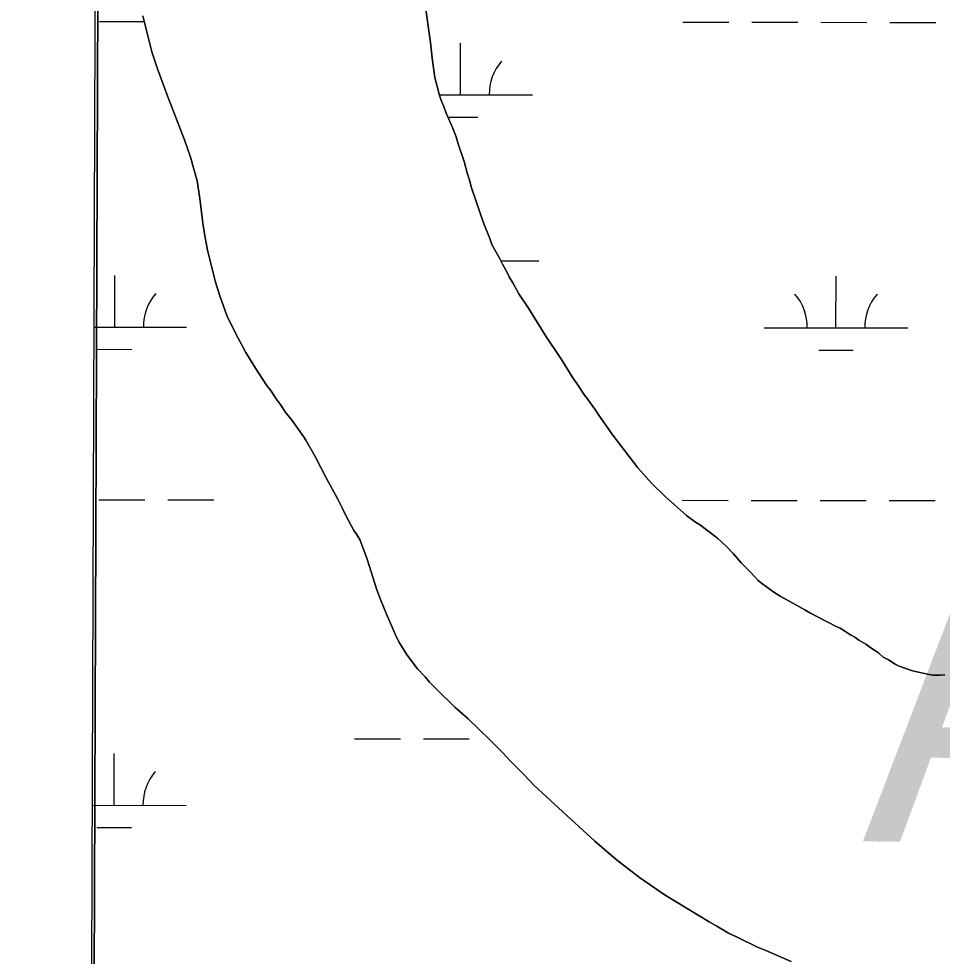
# Model space of a CAD drawing. Extents: x 3148686 to 3186545, y 916144 to 941516.
# Drawn here: x 3152922 to 3153565, y 936308 to 936960 of the extents above; entities that cross this region are included whole.
import ezdxf

# ---------------------------------------------------------------- set-up
doc = ezdxf.new("R2010")
doc.units = 0
for name, color, linetype in [('V-GRID-FRAM', 7, 'Continuous'), ('V-SITE-VEGE', 7, 'Continuous'), ('V-TOPO-GNAM-IDEN', 7, 'Continuous'), ('V-TOPO-SHOR', 7, 'Continuous'), ('V-WETL-SWMP', 7, 'Continuous')]:
    doc.layers.add(name, color=color, linetype=linetype)

msp = doc.modelspace()

# ---------------------------------------------------------------- linework, layer by layer
at = {"layer": 'V-GRID-FRAM'}
msp.add_lwpolyline([(3152987.17, 939742.73), (3184296.34, 939644.82), (3184247.4, 921455.76), (3152922.35, 921553.72), (3152987.17, 939742.73)], dxfattribs=at)
at = {"layer": 'V-SITE-VEGE'}
for p, q in [((3152987.17, 939742.73), (3152966.83, 934035.8)), ((3153205.04, 936971.44), (3153208.79, 936943.6)), ((3153014.92, 936936.96), (3153008.6, 936961.98)), ((3153208.79, 936943.6), (3153210.11, 936932.53)), ((3153018.8, 936925.3), (3153014.92, 936936.96)), ((3153210.11, 936932.53), (3153211.99, 936919.17)), ((3153026.01, 936905.66), (3153018.8, 936925.3)), ((3153211.99, 936919.17), (3153215.02, 936907.51)), ((3153029.35, 936897.4), (3153026.01, 936905.66)), ((3153215.02, 936907.51), (3153216.12, 936903.82)), ((3153216.12, 936903.82), (3153218.35, 936898.41)), ((3153037.69, 936875.76), (3153029.35, 936897.4)), ((3153218.35, 936898.41), (3153219.73, 936894.42)), ((3153219.73, 936894.42), (3153224.2, 936884.45)), ((3153224.2, 936884.45), (3153226.69, 936877.91)), ((3153226.69, 936877.91), (3153228.07, 936873.07)), ((3153041.85, 936863.81), (3153037.69, 936875.76)), ((3153228.07, 936873.07), (3153232.23, 936860.84)), ((3153046.54, 936847.31), (3153041.85, 936863.81)), ((3153232.23, 936860.84), (3153234.43, 936852.87)), ((3153234.43, 936852.87), (3153236.09, 936847.75)), ((3153048.42, 936835.1), (3153046.54, 936847.31)), ((3153236.09, 936847.75), (3153237.47, 936842.35)), ((3153237.47, 936842.35), (3153245.79, 936818.16)), ((3153050.55, 936817.77), (3153048.42, 936835.1)), ((3153245.79, 936818.16), (3153250.23, 936807.06)), ((3153051.62, 936810.39), (3153050.55, 936817.77)), ((3153053.8, 936799.02), (3153051.62, 936810.39)), ((3153250.23, 936807.06), (3153251.62, 936803.07)), ((3153059.3, 936776.84), (3153053.8, 936799.02)), ((3153251.62, 936803.07), (3153256.93, 936793.38)), ((3153256.93, 936793.38), (3153258.88, 936789.39)), ((3153258.88, 936789.39), (3153261.96, 936783.98)), ((3153261.96, 936783.98), (3153263.64, 936780.56)), ((3153263.64, 936780.56), (3153266.15, 936776.28)), ((3153062.34, 936767.17), (3153059.3, 936776.84)), ((3153266.15, 936776.28), (3153270.35, 936768.58)), ((3153067.05, 936753.51), (3153062.34, 936767.17)), ((3153270.35, 936768.58), (3153277.08, 936758.6)), ((3153073.19, 936741.25), (3153067.05, 936753.51)), ((3153277.08, 936758.6), (3153289.12, 936739.2)), ((3153080.46, 936727.86), (3153073.19, 936741.25)), ((3153289.12, 936739.2), (3153300.06, 936722.94)), ((3153094.75, 936705.04), (3153080.46, 936727.86)), ((3153300.06, 936722.94), (3153307.9, 936710.11)), ((3153307.9, 936710.11), (3153311.26, 936705.54)), ((3153097.56, 936701.61), (3153094.75, 936705.04)), ((3153101.48, 936695.62), (3153097.56, 936701.61)), ((3153311.26, 936705.54), (3153316.02, 936698.12)), ((3153104.29, 936691.91), (3153101.48, 936695.62)), ((3153316.02, 936698.12), (3153317.99, 936695.84)), ((3153317.99, 936695.84), (3153323.32, 936688.41)), ((3153108.21, 936685.92), (3153104.29, 936691.91)), ((3153323.32, 936688.41), (3153326.41, 936683.56)), ((3153111.86, 936681.35), (3153108.21, 936685.92)), ((3153120.56, 936669.36), (3153111.86, 936681.35)), ((3153326.41, 936683.56), (3153335.66, 936670.44)), ((3153122.24, 936666.79), (3153120.56, 936669.36)), ((3153335.66, 936670.44), (3153353.07, 936647.59)), ((3153128.68, 936655.39), (3153122.24, 936666.79)), ((3153136.5, 936640.28), (3153128.68, 936655.39)), ((3153353.07, 936647.59), (3153362.91, 936636.73)), ((3153144.32, 936625.75), (3153136.5, 936640.28)), ((3153362.91, 936636.73), (3153372.2, 936627.57)), ((3153147.4, 936619.76), (3153144.32, 936625.75)), ((3153372.2, 936627.57), (3153387.13, 936614.4)), ((3153149.91, 936614.35), (3153147.4, 936619.76)), ((3153155.5, 936604.09), (3153149.91, 936614.35)), ((3153387.13, 936614.4), (3153393.34, 936609.81)), ((3153393.34, 936609.81), (3153396.16, 936608.08)), ((3153157.46, 936601.52), (3153155.5, 936604.09)), ((3153396.16, 936608.08), (3153408.57, 936598.61)), ((3153159.7, 936597.81), (3153157.46, 936601.52)), ((3153164.7, 936584.15), (3153159.7, 936597.81)), ((3153408.57, 936598.61), (3153415.05, 936592.6)), ((3153415.05, 936592.6), (3153419.83, 936587.74)), ((3153171.62, 936562.81), (3153164.7, 936584.15)), ((3153419.83, 936587.74), (3153425.17, 936581.45)), ((3153425.17, 936581.45), (3153431.37, 936575.16)), ((3153431.37, 936575.16), (3153436.99, 936569.15)), ((3153436.99, 936569.15), (3153440.09, 936566.58)), ((3153440.09, 936566.58), (3153447.71, 936561.12)), ((3153174.12, 936555.98), (3153171.62, 936562.81)), ((3153447.71, 936561.12), (3153452.22, 936558.25)), ((3153452.22, 936558.25), (3153469.46, 936548.74)), ((3153178.29, 936545.73), (3153174.12, 936555.98)), ((3153184.42, 936531.49), (3153178.29, 936545.73)), ((3153469.46, 936548.74), (3153472.85, 936546.73)), ((3153472.85, 936546.73), (3153491.21, 936537.21)), ((3153186.93, 936526.65), (3153184.42, 936531.49)), ((3153491.21, 936537.21), (3153494.04, 936536.05)), ((3153494.04, 936536.05), (3153501.1, 936531.46)), ((3153501.1, 936531.46), (3153504.2, 936529.73)), ((3153192.53, 936517.24), (3153186.93, 936526.65)), ((3153504.2, 936529.73), (3153507.02, 936527.72)), ((3153507.02, 936527.72), (3153511.82, 936524.84)), ((3153511.82, 936524.84), (3153515.21, 936522.26)), ((3153515.21, 936522.26), (3153520.57, 936518.81)), ((3153520.57, 936518.81), (3153523.96, 936515.95)), ((3153199.83, 936507.81), (3153192.53, 936517.24)), ((3153523.96, 936515.95), (3153527.63, 936513.93)), ((3153527.63, 936513.93), (3153532.14, 936511.05)), ((3153205.17, 936502.09), (3153199.83, 936507.81)), ((3153532.14, 936511.05), (3153534.97, 936509.61)), ((3153534.97, 936509.61), (3153544.31, 936506.42)), ((3153544.31, 936506.42), (3153554.79, 936504.06)), ((3153208.26, 936498.38), (3153205.17, 936502.09)), ((3153218.4, 936488.37), (3153208.26, 936498.38)), ((3153554.79, 936504.06), (3153558.47, 936503.46)), ((3153558.47, 936503.46), (3153563.29, 936503.42)), ((3153563.29, 936503.42), (3153566.7, 936503.68)), ((3153221.21, 936485.79), (3153218.4, 936488.37)), ((3153226, 936480.93), (3153221.21, 936485.79)), ((3153229.38, 936478.06), (3153226, 936480.93)), ((3153235.01, 936472.91), (3153229.38, 936478.06)), ((3153250.5, 936458.03), (3153235.01, 936472.91)), ((3153258.66, 936449.73), (3153250.5, 936458.03)), ((3153264.57, 936443.44), (3153258.66, 936449.73)), ((3153274.14, 936433.99), (3153264.57, 936443.44)), ((3153280.89, 936426.85), (3153274.14, 936433.99)), ((3153306.52, 936403.08), (3153280.89, 936426.85)), ((3153323.14, 936387.91), (3153306.52, 936403.08)), ((3153338.07, 936375.02), (3153323.14, 936387.91)), ((3153354.43, 936362.68), (3153338.07, 936375.02)), ((3153372.2, 936350.33), (3153354.43, 936362.68)), ((3153402.7, 936331.64), (3153372.2, 936350.33)), ((3153408.07, 936328.76), (3153402.7, 936331.64)), ((3153416.25, 936323.87), (3153408.07, 936328.76)), ((3153421.91, 936321.27), (3153416.25, 936323.87)), ((3153436.32, 936314.06), (3153421.91, 936321.27)), ((3153442.26, 936311.74), (3153436.32, 936314.06)), ((3153459.79, 936304.21), (3153442.26, 936311.74))]:
    msp.add_line(p, q, dxfattribs=at)
at = {"layer": 'V-TOPO-SHOR'}
for points in [[(3153566.7, 936503.68), (3153563.29, 936503.42), (3153558.47, 936503.46), (3153554.79, 936504.06), (3153544.31, 936506.42), (3153534.97, 936509.61), (3153532.14, 936511.05), (3153527.63, 936513.93), (3153523.96, 936515.95), (3153520.57, 936518.81), (3153515.21, 936522.26), (3153511.82, 936524.84), (3153507.02, 936527.72), (3153504.2, 936529.73), (3153501.1, 936531.46), (3153494.04, 936536.05), (3153491.21, 936537.21), (3153472.85, 936546.73), (3153469.46, 936548.74), (3153452.22, 936558.25), (3153447.71, 936561.12), (3153440.09, 936566.58), (3153436.99, 936569.15), (3153431.37, 936575.16), (3153425.17, 936581.45), (3153419.83, 936587.74), (3153415.05, 936592.6), (3153408.57, 936598.61), (3153396.16, 936608.08), (3153393.34, 936609.81), (3153387.13, 936614.4), (3153372.2, 936627.57), (3153362.91, 936636.73), (3153353.07, 936647.59), (3153335.66, 936670.44), (3153326.41, 936683.56), (3153323.32, 936688.41), (3153317.99, 936695.84), (3153316.02, 936698.12), (3153311.26, 936705.54), (3153307.9, 936710.11), (3153300.06, 936722.94), (3153289.12, 936739.2), (3153277.08, 936758.6), (3153270.35, 936768.58), (3153266.15, 936776.28), (3153263.64, 936780.56), (3153261.96, 936783.98), (3153258.88, 936789.39), (3153256.93, 936793.38), (3153251.62, 936803.07), (3153250.23, 936807.06), (3153245.78, 936818.16), (3153237.47, 936842.35), (3153236.09, 936847.75), (3153234.43, 936852.87), (3153232.23, 936860.84), (3153228.07, 936873.07), (3153226.69, 936877.91), (3153224.19, 936884.45), (3153219.73, 936894.42), (3153218.35, 936898.41), (3153216.12, 936903.82), (3153215.02, 936907.51), (3153211.99, 936919.17), (3153210.11, 936932.53), (3153208.79, 936943.6), (3153205.04, 936971.44)], [(3153008.6, 936961.98), (3153014.92, 936936.96), (3153018.8, 936925.3), (3153026.01, 936905.66), (3153029.35, 936897.4), (3153037.69, 936875.76), (3153041.85, 936863.81), (3153046.54, 936847.32), (3153048.42, 936835.1), (3153050.55, 936817.77), (3153051.62, 936810.39), (3153053.8, 936799.02), (3153059.3, 936776.84), (3153062.34, 936767.17), (3153067.05, 936753.51), (3153073.19, 936741.25), (3153080.46, 936727.86), (3153087.18, 936717.02), (3153094.75, 936705.04), (3153097.56, 936701.61), (3153101.48, 936695.62), (3153104.29, 936691.91), (3153108.21, 936685.92), (3153111.86, 936681.35), (3153120.56, 936669.36), (3153122.24, 936666.79), (3153128.68, 936655.39), (3153136.5, 936640.28), (3153144.32, 936625.75), (3153147.4, 936619.76), (3153149.91, 936614.35), (3153155.5, 936604.09), (3153157.46, 936601.52), (3153159.7, 936597.81), (3153164.7, 936584.15), (3153171.62, 936562.81), (3153174.12, 936555.98), (3153178.29, 936545.73), (3153184.42, 936531.49), (3153186.93, 936526.65), (3153192.53, 936517.24), (3153199.83, 936507.81), (3153205.17, 936502.09), (3153208.26, 936498.38), (3153218.4, 936488.37), (3153221.21, 936485.79), (3153226, 936480.93), (3153229.38, 936478.06), (3153235.01, 936472.91), (3153250.5, 936458.03), (3153258.66, 936449.73), (3153264.57, 936443.44), (3153274.14, 936433.99), (3153280.89, 936426.85), (3153306.52, 936403.08), (3153323.14, 936387.91), (3153338.07, 936375.02), (3153354.43, 936362.68), (3153372.2, 936350.33), (3153402.7, 936331.64), (3153408.07, 936328.76), (3153416.25, 936323.87), (3153421.91, 936321.27), (3153436.32, 936314.06), (3153442.26, 936311.74), (3153459.79, 936304.21)]]:
    msp.add_lwpolyline(points, dxfattribs=at)
at = {"layer": 'V-WETL-SWMP'}
for p, q in [((3152978.51, 936958.1), (3153009.59, 936958.07)), ((3153384.42, 936957.67), (3153416.42, 936957.64)), ((3153432.42, 936957.62), (3153464.42, 936957.59)), ((3153480.42, 936957.57), (3153512.42, 936957.54)), ((3153528.42, 936957.52), (3153560.42, 936957.49)), ((3153229.78, 936907.09), (3153229.81, 936943.09)), ((3153215.14, 936907.11), (3153279.78, 936907.04)), ((3153220.96, 936891.67), (3153241.76, 936891.65)), ((3153257.79, 936791.63), (3153284.25, 936791.61)), ((3152989.13, 936745.49), (3152989.17, 936781.49)), ((3153491.04, 936744.96), (3153491.08, 936780.96)), ((3152974.47, 936745.5), (3153039.13, 936745.43)), ((3153441.04, 936745.01), (3153541.04, 936744.9)), ((3152977.12, 936730.07), (3153001.12, 936730.04)), ((3153479.02, 936729.54), (3153503.02, 936729.51)), ((3152978.16, 936625.43), (3153010.16, 936625.39)), ((3153026.16, 936625.38), (3153058.16, 936625.34)), ((3153384.07, 936625), (3153416.07, 936624.97)), ((3153432.07, 936624.95), (3153464.07, 936624.91)), ((3153480.07, 936624.9), (3153512.07, 936624.86)), ((3153528.07, 936624.85), (3153560.07, 936624.81)), ((3153155.9, 936459.07), (3153187.9, 936459.03)), ((3153203.9, 936459.01), (3153235.9, 936458.98)), ((3152988.78, 936412.81), (3152988.82, 936448.81)), ((3152973.28, 936412.83), (3153038.78, 936412.76)), ((3152976.77, 936397.39), (3153000.77, 936397.37))]:
    msp.add_line(p, q, dxfattribs=at)
for points in [[(3152985.16, 939745.14), (3152962, 933246.45)], [(3153205.04, 936971.44), (3153208.79, 936943.6), (3153210.11, 936932.53), (3153211.99, 936919.17), (3153215.02, 936907.51), (3153216.12, 936903.82), (3153218.35, 936898.41), (3153219.73, 936894.42), (3153224.19, 936884.45), (3153226.69, 936877.91), (3153228.07, 936873.07), (3153232.23, 936860.84), (3153234.43, 936852.87), (3153236.09, 936847.75), (3153237.47, 936842.35), (3153245.78, 936818.16), (3153250.23, 936807.06), (3153251.62, 936803.07), (3153256.93, 936793.38), (3153258.89, 936789.39), (3153261.96, 936783.98), (3153263.64, 936780.56), (3153266.16, 936776.28), (3153270.35, 936768.59), (3153277.08, 936758.6), (3153289.12, 936739.2), (3153300.06, 936722.94), (3153307.9, 936710.11), (3153311.26, 936705.54), (3153316.03, 936698.12), (3153317.99, 936695.84), (3153323.33, 936688.41), (3153326.41, 936683.56), (3153335.66, 936670.44), (3153353.07, 936647.59), (3153362.91, 936636.73), (3153372.2, 936627.57), (3153387.13, 936614.4), (3153393.34, 936609.81), (3153396.16, 936608.08), (3153408.57, 936598.61), (3153415.05, 936592.6), (3153419.83, 936587.74), (3153425.17, 936581.45), (3153431.36, 936575.16), (3153436.99, 936569.15), (3153440.09, 936566.58), (3153447.71, 936561.12), (3153452.22, 936558.25), (3153469.46, 936548.74), (3153472.84, 936546.73), (3153491.21, 936537.21), (3153494.04, 936536.05), (3153501.1, 936531.46), (3153504.2, 936529.73), (3153507.02, 936527.72), (3153511.83, 936524.84), (3153515.21, 936522.26), (3153520.57, 936518.81), (3153523.95, 936515.95), (3153527.63, 936513.93), (3153532.14, 936511.06), (3153534.97, 936509.61), (3153544.31, 936506.42), (3153554.79, 936504.06), (3153558.47, 936503.46), (3153563.29, 936503.42), (3153566.7, 936503.68)], [(3153459.79, 936304.22), (3153442.26, 936311.74), (3153436.32, 936314.06), (3153421.91, 936321.27), (3153416.26, 936323.87), (3153408.07, 936328.76), (3153402.7, 936331.64), (3153372.2, 936350.33), (3153354.43, 936362.68), (3153338.07, 936375.02), (3153323.14, 936387.91), (3153306.52, 936403.08), (3153280.89, 936426.85), (3153274.14, 936434), (3153264.57, 936443.44), (3153258.66, 936449.73), (3153250.5, 936458.03), (3153235.01, 936472.91), (3153229.38, 936478.06), (3153226, 936480.93), (3153221.21, 936485.79), (3153218.4, 936488.37), (3153208.26, 936498.38), (3153205.17, 936502.1), (3153199.83, 936507.81), (3153192.53, 936517.24), (3153186.93, 936526.65), (3153184.42, 936531.49), (3153178.29, 936545.73), (3153174.12, 936555.98), (3153171.62, 936562.81), (3153164.7, 936584.15), (3153159.7, 936597.81), (3153157.46, 936601.52), (3153155.5, 936604.09), (3153149.91, 936614.35), (3153147.4, 936619.76), (3153144.32, 936625.75), (3153136.5, 936640.28), (3153128.68, 936655.39), (3153122.24, 936666.79), (3153120.56, 936669.36), (3153111.86, 936681.35), (3153108.21, 936685.92), (3153104.29, 936691.91), (3153101.48, 936695.62), (3153097.56, 936701.61), (3153094.75, 936705.04), (3153087.18, 936717.02), (3153080.46, 936727.86), (3153073.19, 936741.25), (3153067.05, 936753.51), (3153062.34, 936767.17), (3153059.3, 936776.84), (3153053.8, 936799.02), (3153051.63, 936810.39), (3153050.55, 936817.77), (3153048.42, 936835.1), (3153046.54, 936847.32), (3153041.85, 936863.81), (3153037.69, 936875.77), (3153029.35, 936897.4), (3153026.01, 936905.66), (3153018.8, 936925.29), (3153014.92, 936936.96), (3153008.6, 936961.98)]]:
    msp.add_lwpolyline(points, dxfattribs=at)
for centre, start, end in [((3153285.02, 936907.51), 139.1678, 180.71146), ((3153044.38, 936745.9), 139.1678, 180.71146), ((3153435.8, 936745.49), 359.16781, 40.71147), ((3153546.28, 936745.37), 139.1678, 180.71146), ((3153044.03, 936413.23), 139.1678, 180.71146)]:
    msp.add_arc(centre, 35.25, start, end, dxfattribs=at)

# ---------------------------------------------------------------- texts
at = {"layer": 'V-TOPO-GNAM-IDEN'}
msp.add_text('AVOYELLES', height=200, rotation=359.64377, dxfattribs=at).set_placement((3153509.23, 936387.7))

doc.saveas('drawing.dxf')
